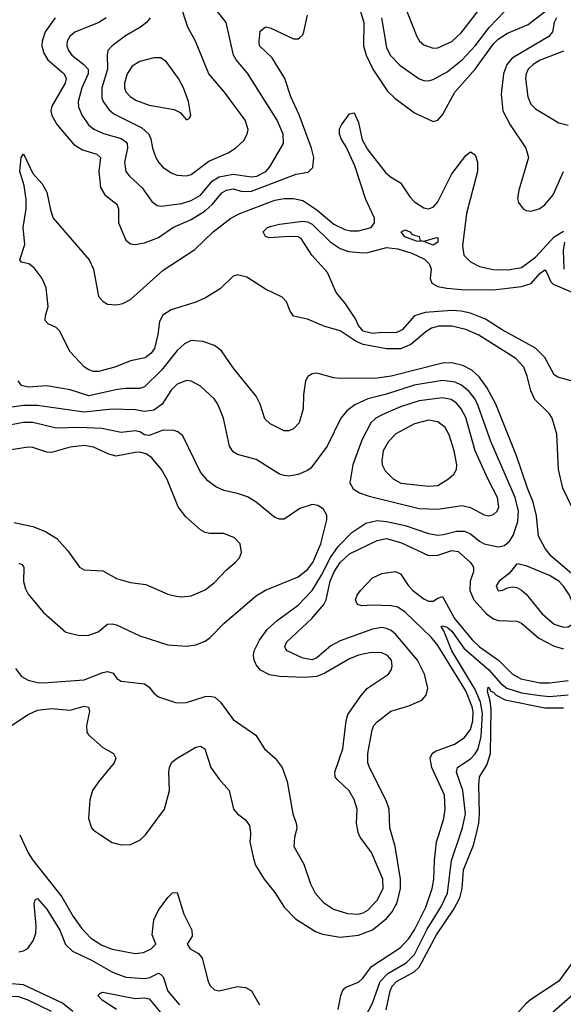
# Model space of a CAD drawing. Header units: inches. Extents: x 1173000 to 1307049, y 522583 to 678455.
# Tile 456 of 617: x 1211633 to 1213969, y 649272 to 653502. Entities that reach past the tile are written whole.
import ezdxf

# ---------------------------------------------------------------- set-up
doc = ezdxf.new("R2010")
doc.units = ezdxf.units.IN
doc.header["$MEASUREMENT"] = 0
doc.layers.add('B2614', color=7, linetype='Continuous')
doc.layers.add('B2615', color=7, linetype='Continuous')

msp = doc.modelspace()

# ---------------------------------------------------------------- linework, layer by layer
at = {"layer": 'B2614', "color": 5}
for points, elevation in [([(1211633.2, 650000), (1211670, 649923), (1211690, 649890.8), (1211814.5, 649734.5), (1211863.3, 649650), (1211899.2, 649599.2), (1211938.2, 649558.2), (1211986.6, 649526.6), (1212030, 649509.2), (1212130, 649490.6), (1212164.9, 649495.1), (1212198, 649510), (1212218.4, 649530), (1212202.1, 649570), (1212210, 649635.3), (1212230, 649676), (1212270, 649730.4), (1212290, 649750.8), (1212310, 649752), (1212339, 649659), (1212373.1, 649590), (1212374.4, 649565.6), (1212352.4, 649530), (1212365.5, 649510), (1212401.6, 649490), (1212417.6, 649470), (1212442.8, 649370), (1212451.3, 649351.3), (1212470, 649333.7), (1212490, 649330.3), (1212570, 649348.6), (1212603.8, 649343.8), (1212630.1, 649330.1), (1212663.9, 649270)], 980), ([(1211980.3, 650000), (1212030, 649966.7), (1212070, 649956.9), (1212110, 649958.9), (1212150, 649977.7), (1212170, 649995.6), (1212173.3, 650000)], 1020), ([(1212624.8, 650000), (1212621.8, 649970), (1212638, 649898), (1212647.2, 649870), (1212683.6, 649810), (1212730, 649752.8), (1212770.2, 649690), (1212819.2, 649639.2), (1212904.5, 649584.5), (1212934.1, 649574.1), (1213010, 649560.7), (1213090, 649569), (1213150, 649592.1), (1213210, 649640.1), (1213234.3, 649670), (1213255.6, 649710), (1213269.9, 649770), (1213269.6, 649809.6), (1213246.5, 649950), (1213232.2, 650000)], 1020), ([(1212816.7, 650000), (1212814.2, 649990), (1212811.5, 649950), (1212853.7, 649873.7), (1212882.9, 649790), (1212903.5, 649750), (1212939, 649710), (1212981.2, 649681.2), (1213042, 649662), (1213090, 649659.6), (1213110, 649664.7), (1213130, 649677.2), (1213170, 649719.4), (1213195.2, 649770), (1213193.8, 649810), (1213144.9, 649924.9), (1213096.2, 649990), (1213091.8, 650000)], 1040), ([(1213002.5, 649250), (1213013.9, 649310), (1213023.8, 649336.2), (1213034.2, 649345.8), (1213090, 649367.5), (1213110, 649386.6), (1213145.7, 649434.3), (1213270, 649516), (1213305.7, 649554.3), (1213330, 649592.3), (1213378.7, 649690), (1213406.1, 649770), (1213413.7, 649810), (1213415.8, 649890), (1213425, 649970), (1213434.3, 650000)], 980), ([(1213103, 649190), (1213150, 649276.9), (1213182.5, 649370), (1213215.4, 649404.6), (1213294.3, 649450), (1213330, 649486.8), (1213384.4, 649595.6), (1213442.5, 649690), (1213472.5, 649750), (1213488.9, 649890), (1213526.5, 650000)], 960), ([(1213208.3, 649248.3), (1213224.7, 649330), (1213234.2, 649350), (1213253.1, 649370), (1213328.5, 649411.5), (1213350, 649431.2), (1213425.1, 649570), (1213499.7, 649680.3), (1213524.9, 649730), (1213534.1, 649770), (1213540.7, 649850), (1213583.8, 649956.2), (1213594.4, 650000)], 940), ([(1211630, 649497.3), (1211650, 649501.3), (1211668.2, 649511.8), (1211692.1, 649547.9), (1211702.1, 649577.9), (1211704.8, 649610), (1211695.5, 649704.5), (1211699.5, 649720.5), (1211710, 649727.2), (1211750, 649681.6), (1211805.6, 649590), (1211829.7, 649529.7), (1211859.8, 649499.8), (1211942.1, 649462.1), (1212032.1, 649410), (1212090, 649388.4), (1212170, 649382.4), (1212192.6, 649387.4), (1212230, 649405.6), (1212240.4, 649400.4), (1212250, 649390.4), (1212270, 649328.4), (1212319.8, 649270)], 960), ([(1214010, 649454.7), (1213950, 649371.7), (1213828.9, 649291.1), (1213806.8, 649273.2), (1213769.3, 649230.7)], 940), ([(1211861.5, 649241.5), (1211817, 649277), (1211650, 649356.3), (1211446.9, 649373.1)], 960), ([(1211770, 649241.9), (1211670, 649290.6), (1211630, 649303.6), (1211550, 649306.8), (1211430, 649301.9), (1211390, 649290.6), (1211360.8, 649270)], 980), ([(1212049.5, 649250), (1211987.8, 649290), (1211969.5, 649310.5), (1211979.5, 649320.5), (1211990, 649323.7), (1212130, 649296.8), (1212170, 649299.8), (1212190, 649295.8), (1212247.2, 649227.2)], 940), ([(1214010, 649312.8), (1213870.2, 649190)], 960)]:
    msp.add_lwpolyline(points, dxfattribs=dict(at, elevation=elevation))
at = {"layer": 'B2615', "color": 5}
for points, elevation in [([(1212194.6, 653510), (1212178.3, 653490), (1212152.7, 653470), (1212087.9, 653432.1), (1212030.6, 653389.4), (1212012.1, 653370), (1212008.7, 653350), (1212010.9, 653290), (1211986.3, 653210), (1211986.5, 653166.5), (1211992, 653150), (1212016.2, 653116.2), (1212038.2, 653098.2), (1212157.6, 653037.6), (1212187.7, 653010), (1212197.2, 652990), (1212204.1, 652950), (1212218.4, 652910), (1212229.7, 652889.7), (1212248.8, 652868.8), (1212283.7, 652843.7), (1212310, 652833.6), (1212350, 652831.4), (1212370, 652837.2), (1212446, 652894), (1212529.7, 652930), (1212561, 652950), (1212596.5, 652983.5), (1212610.9, 653010), (1212615.5, 653030), (1212602.3, 653070), (1212514, 653190), (1212446.3, 653270), (1212388.2, 653410), (1212356.5, 653470), (1212323.1, 653570)], 1060), ([(1213087.6, 653570), (1213112.4, 653490), (1213111.5, 653390), (1213122.1, 653350), (1213151.1, 653290), (1213214.4, 653194.4), (1213245.4, 653165.4), (1213330, 653102.3), (1213410, 653065.2), (1213430, 653070.3), (1213450, 653092.8), (1213504, 653190), (1213590, 653289.1), (1213670, 653397.8), (1213690, 653418.7), (1213730, 653443.7), (1213818.2, 653481.8), (1213950, 653582.5)], 1020), ([(1213188.5, 653510), (1213210, 653383), (1213224.8, 653350), (1213266.5, 653306.5), (1213350, 653248.5), (1213370, 653240.6), (1213390, 653239.4), (1213410, 653245.4), (1213470, 653277.9), (1213534.8, 653330), (1213590, 653389.6), (1213650.9, 653469.1), (1213750, 653571.2)], 1040), ([(1213284.2, 653570), (1213340.7, 653430), (1213351.5, 653410), (1213370, 653393.6), (1213410, 653379.3), (1213430, 653381.4), (1213490, 653408.1), (1213530, 653445.2), (1213645.1, 653594.9)], 1060), ([(1211786.4, 653510), (1211743.3, 653450), (1211729.7, 653410), (1211728.7, 653390), (1211737.6, 653357.6), (1211753.9, 653330), (1211824.3, 653270), (1211832.6, 653250), (1211828.6, 653230), (1211771, 653130), (1211767.7, 653110), (1211770.7, 653090), (1211794.1, 653050), (1211865.9, 652965.9), (1211903.1, 652943.1), (1211964.4, 652924.4), (1211980.5, 652910), (1211973.8, 652850), (1211980.8, 652780.8), (1211999.1, 652750), (1212050.2, 652710), (1212057.4, 652690), (1212057.2, 652630), (1212090, 652554.7), (1212110, 652539.8), (1212130, 652535.7), (1212170, 652542.8), (1212230, 652566.2), (1212291.1, 652608.9), (1212370, 652643.6), (1212430, 652680.6), (1212462.3, 652710), (1212501.6, 652758.4), (1212521.4, 652770), (1212550, 652774.8), (1212590, 652763.9), (1212630, 652766), (1212822.1, 652837.9), (1212872.5, 652847.5), (1212893.5, 652866.5), (1212897.9, 652910), (1212887.5, 652950), (1212834, 653094), (1212798.6, 653170), (1212772.5, 653250), (1212717.9, 653337.9), (1212664.1, 653390), (1212662.9, 653410), (1212667.4, 653452.6), (1212690, 653471.5), (1212710, 653467), (1212810, 653420.5), (1212830, 653419.4), (1212836.4, 653423.6), (1212850, 653437.3), (1212855, 653450), (1212870, 653521.6)], 1020), ([(1212004.9, 653510), (1211972.7, 653490), (1211870, 653449.1), (1211848.1, 653430), (1211837.9, 653410), (1211835.7, 653390), (1211842.4, 653370), (1211857.7, 653350), (1211909.4, 653309.4), (1211926.9, 653290), (1211927.5, 653270), (1211900.8, 653210), (1211885.2, 653150), (1211886.3, 653126.3), (1211901.1, 653090), (1211929.4, 653050), (1211952, 653032), (1211993.3, 653013.3), (1212070, 652991.6), (1212090, 652976.8), (1212094.7, 652970), (1212096.1, 652950), (1212083.4, 652890), (1212090, 652850.4), (1212105.6, 652830), (1212159.3, 652779.3), (1212200.8, 652720.8), (1212224.1, 652704.1), (1212241, 652701), (1212330, 652712.6), (1212370, 652725.4), (1212410, 652748.6), (1212461.5, 652810), (1212490, 652827.6), (1212550, 652838), (1212630, 652826.5), (1212652.4, 652830), (1212690.6, 652850), (1212708.2, 652870), (1212766.6, 652970), (1212765.7, 653010), (1212739.3, 653070), (1212613, 653273), (1212563.2, 653330), (1212551.8, 653350), (1212520.7, 653490), (1212472.9, 653550)], 1040), ([(1213939.7, 653510), (1213930.2, 653490), (1213923.5, 653450), (1213906.8, 653430), (1213750, 653337.2), (1213726.8, 653310), (1213712.6, 653270), (1213702.4, 653182.4), (1213710.1, 653110.1), (1213741.3, 653050), (1213808.6, 652950), (1213819.8, 652910), (1213777.9, 652770), (1213773.2, 652733.2), (1213777.3, 652717.3), (1213797.4, 652690), (1213810, 652683), (1213830, 652680.1), (1213865.1, 652690), (1213890, 652706.1), (1213925.7, 652750), (1213969.9, 652850.1)], 1020), ([(1213970, 653367), (1213870, 653327.7), (1213840.2, 653310), (1213819.1, 653290), (1213810.1, 653270), (1213807.7, 653250), (1213817.1, 653170), (1213830, 653139.6), (1213850, 653118.5), (1213950, 653059.2), (1213990, 653048.3)], 1040), ([(1214150.3, 651110), (1213966.8, 651490), (1213948.1, 651570), (1213941.2, 651721.2), (1213922.3, 651790), (1213908.5, 651810), (1213847.8, 651870), (1213830, 651908), (1213814.8, 651970), (1213799.3, 652010), (1213766, 652046), (1213606.2, 652146.2), (1213550, 652171.5), (1213490, 652185.6), (1213434.6, 652185.4), (1213403.5, 652176.5), (1213378.3, 652161.7), (1213313.8, 652106.2), (1213270, 652088.2), (1213210, 652087.8), (1213110, 652106.4), (1213079.2, 652119.2), (1213010, 652165.6), (1212944, 652184), (1212870, 652215), (1212810, 652228.6), (1212795.3, 652250), (1212779.8, 652290), (1212761.3, 652310), (1212690, 652344.7), (1212610, 652395.3), (1212570, 652406.5), (1212550, 652399.9), (1212494.3, 652345.7), (1212432.3, 652307.7), (1212390, 652289.1), (1212284.8, 652255.2), (1212248, 652232), (1212234, 652206), (1212227.4, 652150), (1212213, 652090), (1212198.9, 652070), (1212172.9, 652050), (1212110, 652036.9), (1212042.4, 652010), (1211972.6, 651990), (1211950, 651990), (1211930, 651997.7), (1211911.2, 652010), (1211850, 652074.5), (1211804.9, 652164.9), (1211790, 652179.3), (1211756, 652196), (1211743.1, 652210), (1211743.9, 652230), (1211755.8, 652270), (1211747.2, 652350), (1211729.7, 652390), (1211696.2, 652436.2), (1211672.8, 652452.8), (1211641, 652461), (1211633.3, 652470), (1211656, 652536), (1211648.9, 652610), (1211661.1, 652690), (1211661.6, 652730), (1211652.4, 652790), (1211633.7, 652850), (1211639.3, 652910), (1211650, 652926), (1211690, 652842), (1211730, 652797.1), (1211750, 652760.7), (1211765.3, 652685.3), (1211777.5, 652650), (1211931.9, 652470), (1211950.1, 652430), (1211972.3, 652312.3), (1211991.4, 652291.4), (1212010, 652280.6), (1212050, 652276.5), (1212076.9, 652283.1), (1212110, 652299.7), (1212250, 652426.1), (1212385.3, 652514.7), (1212464.5, 652590), (1212540.9, 652650), (1212579.5, 652670), (1212730, 652726.4), (1212770, 652733.7), (1212810, 652734.5), (1212850, 652724.6), (1212910, 652685.4), (1212983.6, 652623.6), (1213030, 652600.9), (1213055.4, 652595.4), (1213090, 652595.4), (1213143.5, 652610), (1213157.7, 652630), (1213158.4, 652650), (1213120.3, 652730), (1213074, 652874), (1213035.6, 652955.6), (1213014.5, 652990), (1213007.6, 653012.4), (1213007.4, 653032.6), (1213015.6, 653050), (1213050, 653097.3), (1213070, 653102), (1213090, 653060.5), (1213105.4, 652985.4), (1213130, 652943.2), (1213205.5, 652845.5), (1213226.8, 652826.8), (1213270, 652801.2), (1213310, 652741), (1213330, 652720.2), (1213370, 652693.4), (1213390, 652688.8), (1213410, 652696.6), (1213430, 652719), (1213490, 652839.7), (1213550, 652918.5), (1213570, 652934.4), (1213590, 652921.1), (1213601.2, 652890), (1213601.4, 652850), (1213553.5, 652670), (1213536.1, 652530), (1213541.7, 652490), (1213570, 652461.9), (1213610, 652441.9), (1213668.3, 652428.3), (1213732.9, 652427.1), (1213790, 652437), (1213850, 652481.6), (1213930, 652568.7), (1213970, 652593.5)], 980), ([(1214003.8, 651950), (1213946.3, 651966.3), (1213930, 651975.9), (1213890.6, 652050.6), (1213850, 652091.1), (1213707, 652170), (1213635.1, 652215.1), (1213570, 652241.8), (1213530.5, 652250.5), (1213490, 652253.2), (1213376.2, 652243.8), (1213330, 652229.9), (1213277.6, 652170), (1213250, 652156.8), (1213190, 652158.4), (1213150, 652153.8), (1213110, 652164.3), (1213090, 652189), (1213076.7, 652216.7), (1213030, 652285.6), (1212993, 652330), (1212955.6, 652415.6), (1212889.4, 652490), (1212842.5, 652562.5), (1212829.6, 652569.6), (1212791.2, 652571.2), (1212705.6, 652565.6), (1212689, 652570), (1212679.7, 652590), (1212698.4, 652610), (1212710, 652614.2), (1212750, 652623.8), (1212850, 652636.4), (1212870, 652633.6), (1212890, 652623.5), (1212967.5, 652547.5), (1213010, 652519.6), (1213045.9, 652505.9), (1213110, 652500.7), (1213130, 652502), (1213210, 652523.1), (1213258, 652518), (1213318.6, 652498.6), (1213372.7, 652472.7), (1213393.2, 652453.2), (1213399.2, 652439.2), (1213401.9, 652430), (1213397, 652390), (1213404.2, 652370), (1213430, 652355.7), (1213468.6, 652348.6), (1213530, 652342.4), (1213670, 652341.7), (1213790, 652355.7), (1213831.6, 652368.4), (1213870, 652413.2), (1213890, 652426.9), (1213897.9, 652417.9), (1213915.6, 652375.6), (1213925.6, 652365.6), (1214010, 652329.4)], 960), ([(1213974.3, 652545.7), (1213969, 652511), (1213971.4, 652430)], 980), ([(1214014.7, 651114.7), (1213917.9, 651197.9), (1213890.9, 651230), (1213863.4, 651283.4), (1213854.2, 651370), (1213840.4, 651430), (1213815, 651490), (1213769, 651629), (1213678.9, 651850), (1213641.5, 651921.5), (1213608.3, 651968.3), (1213576.6, 651996.6), (1213537.1, 652017.1), (1213490, 652028), (1213450, 652026.8), (1213230, 651970.2), (1213170, 651962.1), (1213010, 651960.2), (1212983.1, 651963.1), (1212910, 651983.1), (1212890, 651980.4), (1212871.4, 651968.6), (1212861.5, 651950), (1212853.2, 651890), (1212851, 651830), (1212833.8, 651770), (1212810, 651743.9), (1212790, 651736.4), (1212770, 651736.5), (1212710, 651765.2), (1212687.3, 651787.3), (1212667.4, 651850), (1212650, 651884.4), (1212550, 652006.4), (1212499.9, 652079.9), (1212470, 652101.8), (1212420.2, 652120.2), (1212370, 652123.8), (1212341.4, 652110), (1212310, 652080.2), (1212243.3, 651996.7), (1212170, 651924.2), (1212150, 651917.5), (1212090, 651918), (1212053, 651913), (1211930, 651886.8), (1211850, 651912.5), (1211750, 651929.4), (1211670, 651924.1), (1211641.5, 651930), (1211626.9, 651950)], 1020), ([(1213091.8, 650000), (1213087.4, 650010), (1213081.4, 650050), (1213083.9, 650110), (1213071.4, 650151.4), (1213049.3, 650189.3), (1212997.3, 650237.3), (1212989.7, 650250), (1212987.3, 650270), (1213021.6, 650370), (1213036.1, 650490), (1213043.1, 650516.9), (1213100.5, 650599.5), (1213127.3, 650630), (1213218, 650690), (1213231, 650710), (1213234.5, 650725.5), (1213230.8, 650750), (1213214, 650770), (1213190, 650781.8), (1213143.6, 650783.6), (1213090, 650771.7), (1213050, 650756.5), (1212944.9, 650695.1), (1212910, 650681.1), (1212856.6, 650676.6), (1212750, 650680.6), (1212707.2, 650687.2), (1212667.5, 650707.5), (1212649.8, 650730), (1212640.8, 650750), (1212638, 650770), (1212641.6, 650790), (1212663.3, 650836.7), (1212697.1, 650882.9), (1212739.2, 650920.8), (1212830, 650987.3), (1212890, 651049.5), (1212930, 651115.2), (1212968.5, 651191.5), (1213001.3, 651238.7), (1213060.9, 651299.1), (1213120.7, 651339.3), (1213169.5, 651350.5), (1213210, 651346.5), (1213289.4, 651329.4), (1213390, 651295.1), (1213430, 651288.1), (1213454.5, 651290), (1213510, 651304.6), (1213544.5, 651304.5), (1213570, 651293.2), (1213610, 651261.3), (1213630, 651250.9), (1213690, 651237.8), (1213717, 651243), (1213737.9, 651262.1), (1213753.7, 651286.3), (1213773.5, 651346.5), (1213776.2, 651390), (1213762.2, 651450), (1213657.5, 651690), (1213603.9, 651843.9), (1213590, 651871.2), (1213564.7, 651904.7), (1213532.1, 651932.1), (1213504.7, 651944.7), (1213450, 651952.5), (1213327.9, 651932.1), (1213210, 651892.9), (1213130, 651873.9), (1213073.1, 651846.9), (1213038.7, 651821.3), (1213012.8, 651790), (1212954.2, 651670), (1212884.5, 651575.5), (1212870, 651564.8), (1212830, 651548.2), (1212790, 651541.4), (1212770, 651543.2), (1212749.7, 651550), (1212650, 651612.5), (1212570, 651634), (1212550, 651645.1), (1212535, 651670), (1212509.8, 651790), (1212484.6, 651850), (1212470, 651872), (1212410, 651927.7), (1212370, 651949.8), (1212350, 651952), (1212310, 651936.2), (1212284, 651910), (1212246, 651850), (1212210, 651824.3), (1212170, 651819.2), (1212130, 651826.5), (1212030, 651828.6), (1211910, 651816.7), (1211710, 651844.5), (1211650, 651845.3), (1211590, 651836.3)], 1040), ([(1211630, 651167.8), (1211642, 651162), (1211651.5, 651150), (1211649.1, 651089.1), (1211657.7, 651057.7), (1211670, 651034.3), (1211735.8, 650955.8), (1211831.5, 650871.5), (1211890, 650856.5), (1211930, 650857.4), (1211970, 650872), (1212010, 650905.2), (1212030, 650906.7), (1212050, 650902.7), (1212150, 650855.5), (1212270, 650816.2), (1212350, 650811.4), (1212390, 650816.1), (1212430, 650831.5), (1212451.9, 650848.1), (1212512.4, 650910), (1212651.2, 651028.8), (1212690, 651051.1), (1212830, 651108.9), (1212870, 651139.8), (1212893.7, 651170), (1212928.1, 651250), (1212953.6, 651353.6), (1212953.2, 651373.2), (1212938.6, 651398.6), (1212914.7, 651414.7), (1212890, 651418.8), (1212837.6, 651402.4), (1212770, 651356.4), (1212750, 651356.4), (1212730, 651363.5), (1212650, 651428.7), (1212611.6, 651451.6), (1212570, 651467.1), (1212510, 651479.8), (1212475.8, 651495.8), (1212441.3, 651521.3), (1212410, 651558.9), (1212334.2, 651714.2), (1212312.2, 651732.2), (1212297.3, 651737.3), (1212250, 651738.3), (1212190, 651716.1), (1212170, 651718.5), (1212150, 651730.9), (1212130, 651735.2), (1212070, 651728.9), (1211986.1, 651746.1), (1211890, 651750.6), (1211790, 651747.7), (1211690, 651771.4), (1211650, 651771.5), (1211590, 651760.7)], 1060), ([(1211610, 651342), (1211690, 651325.2), (1211743.9, 651303.9), (1211792.8, 651272.8), (1211840.6, 651220.6), (1211890, 651150.4), (1211910, 651138.7), (1211990, 651134.9), (1212050, 651101.8), (1212110, 651084.2), (1212175.8, 651075.8), (1212270, 651034.3), (1212305.1, 651025.1), (1212330, 651022.4), (1212370, 651027.1), (1212430, 651052.6), (1212470, 651084.4), (1212521.8, 651138.2), (1212559.7, 651170), (1212578, 651190), (1212586.5, 651213.5), (1212580.5, 651250), (1212556.8, 651276.8), (1212510, 651294.2), (1212450, 651294.5), (1212430, 651299.1), (1212410, 651311.2), (1212346.8, 651366.8), (1212315, 651410), (1212266.4, 651526.4), (1212242.9, 651570), (1212200.5, 651620.5), (1212177.3, 651637.3), (1212150, 651644.6), (1212130, 651643.4), (1212047.4, 651627.4), (1212015.9, 651635.9), (1211950, 651665.4), (1211910, 651672.5), (1211850, 651665.6), (1211770, 651642.8), (1211750, 651643.9), (1211690, 651664.8), (1211670, 651666), (1211570, 651649.9)], 1080), ([(1213232.2, 650000), (1213223.6, 650030), (1213221.2, 650110), (1213207.5, 650147.5), (1213136, 650290), (1213129.9, 650310), (1213129.9, 650350.1), (1213148.4, 650451.6), (1213155.9, 650470), (1213170, 650486.2), (1213228.6, 650531.4), (1213306, 650554), (1213361.1, 650578.9), (1213380.2, 650599.8), (1213387.2, 650630), (1213373.5, 650690), (1213343, 650750), (1213250, 650861.3), (1213230, 650877.6), (1213210, 650886.7), (1213190, 650890.3), (1213150, 650884.3), (1213010, 650833.1), (1212970, 650812.3), (1212910, 650759.9), (1212890, 650752.1), (1212850, 650759.6), (1212782.7, 650790), (1212777.4, 650797.4), (1212772.2, 650810), (1212780.9, 650830), (1212888.5, 650930), (1212940.3, 650990), (1212950.9, 651010), (1212968.2, 651090), (1212985.4, 651130), (1213010.6, 651170), (1213050, 651208), (1213170, 651264.9), (1213210, 651273), (1213274.4, 651254.4), (1213390, 651200.5), (1213430, 651201.3), (1213490, 651221.8), (1213518.1, 651218.1), (1213571.2, 651170), (1213584.2, 651150), (1213583.9, 651130), (1213569.3, 651089.3), (1213567.5, 651050), (1213584.9, 651010), (1213638.7, 650950), (1213670, 650928.8), (1213690, 650921), (1213770, 650917.7), (1213790, 650910.1), (1213864.8, 650844.8), (1213930, 650810.1), (1213970, 650798.6)], 1020), ([(1213434.3, 650000), (1213455.9, 650070), (1213461.4, 650110), (1213459, 650170), (1213404.2, 650290), (1213397.7, 650330), (1213406, 650350), (1213420.2, 650359.8), (1213502.4, 650390), (1213543.1, 650416.9), (1213570, 650452.8), (1213580.5, 650490), (1213581.6, 650530), (1213577.1, 650550), (1213550, 650618.6), (1213430, 650813.6), (1213401.2, 650850), (1213290, 650956.2), (1213257.8, 650977.8), (1213230, 650983.7), (1213150, 650987.5), (1213104.1, 650984.1), (1213084.3, 650990), (1213077.1, 651010), (1213083.6, 651030), (1213097.2, 651050), (1213150, 651104.7), (1213190, 651123.3), (1213248.7, 651131.3), (1213270, 651120.8), (1213303.9, 651070), (1213322.8, 651050), (1213370, 651013.9), (1213390, 651003.9), (1213410, 651003.6), (1213430, 651017), (1213450, 651023.5), (1213501.5, 650930), (1213577.4, 650837.4), (1213610, 650807.9), (1213690.7, 650750), (1213750, 650691.8), (1213787.5, 650670), (1213870, 650653.3), (1213910, 650653.2), (1213990, 650662.8)], 980), ([(1213526.5, 650000), (1213536.7, 650030), (1213549.2, 650090), (1213537.5, 650190), (1213509.9, 650270.1), (1213515.2, 650290), (1213571.6, 650328.4), (1213591.2, 650348.8), (1213603.3, 650370), (1213616.8, 650423.2), (1213621.8, 650521.8), (1213613.7, 650570), (1213590, 650624.7), (1213490.3, 650790), (1213456.5, 650876.5), (1213444.6, 650895.4), (1213450, 650898.3), (1213470, 650892), (1213490, 650875.1), (1213541.8, 650801.8), (1213650, 650708.6), (1213700.9, 650650), (1213726.5, 650630), (1213790, 650609.6), (1213870, 650598.1), (1213910, 650595.1), (1213990, 650602)], 960), ([(1211615.4, 650715.4), (1211640.4, 650680.4), (1211670, 650664.4), (1211710, 650654.2), (1211733.8, 650653.8), (1211910, 650665.9), (1211990, 650697.8), (1212010, 650701.6), (1212034.8, 650694.8), (1212051.4, 650671.4), (1212070, 650660.3), (1212170, 650648.4), (1212190, 650634.9), (1212210, 650608.5), (1212230, 650593.1), (1212306.7, 650566.7), (1212350, 650568.2), (1212430, 650594), (1212450, 650595.9), (1212471.5, 650591.5), (1212496.1, 650570), (1212550, 650495.3), (1212648.1, 650428.1), (1212685.3, 650370), (1212731.8, 650330), (1212760.8, 650290), (1212782.8, 650230), (1212807.8, 650090), (1212822, 650050), (1212824.4, 650030), (1212816.7, 650000)], 1040), ([(1213594.4, 650000), (1213606.5, 650050), (1213609.4, 650090), (1213606, 650214), (1213609.9, 650250), (1213640.5, 650299.5), (1213657, 650350), (1213658.9, 650538.9), (1213655.2, 650575.2), (1213644.1, 650615.9), (1213646.1, 650633.9), (1213650, 650633.6), (1213657.6, 650617.6), (1213670, 650612.5), (1213680.7, 650600.7), (1213720.3, 650580.3), (1213890, 650546.1), (1213970, 650545.8)], 940), ([(1211590, 650464.1), (1211670, 650517.6), (1211710, 650535.5), (1211770, 650543), (1211850, 650535.9), (1211910, 650552.5), (1211929.2, 650549.2), (1211932.8, 650530), (1211920.2, 650470), (1211921.5, 650441.5), (1211929.3, 650429.3), (1211990, 650375.6), (1212037.1, 650350), (1212047, 650330), (1212039, 650310), (1211971.5, 650228.5), (1211946, 650190), (1211934.2, 650150), (1211928.9, 650070), (1211941.7, 650030), (1211950, 650020.3), (1211980.3, 650000)], 1020), ([(1212173.3, 650000), (1212255.7, 650110), (1212277.4, 650190), (1212273.7, 650270), (1212277.1, 650290), (1212287.8, 650312.2), (1212309.6, 650330), (1212390, 650376.5), (1212410, 650381.5), (1212428.4, 650370), (1212454.3, 650290), (1212490, 650238.9), (1212533.4, 650190), (1212551.8, 650110), (1212568.9, 650090), (1212604, 650064), (1212620.7, 650040.7), (1212625.8, 650010), (1212624.8, 650000)], 1020)]:
    msp.add_lwpolyline(points, dxfattribs=dict(at, elevation=elevation))
for points, elevation in [([(1212238.4, 653338.4), (1212210, 653337.8), (1212150, 653321.9), (1212117.2, 653302.8), (1212095.3, 653270), (1212083.1, 653230), (1212083.2, 653210), (1212090, 653192), (1212109.2, 653170), (1212135.3, 653155.3), (1212190, 653134.8), (1212296.8, 653116.8), (1212323.1, 653103.1), (1212350, 653071.3), (1212362, 653078), (1212368.7, 653090), (1212358.7, 653150), (1212336.8, 653210), (1212315.6, 653250), (1212262.7, 653322.7)], 1080), ([(1213370, 652550.4), (1213426, 652566), (1213430, 652564.7), (1213430, 652545.6), (1213410, 652534), (1213370, 652549.6), (1213338, 652550), (1213289, 652569), (1213273.2, 652590), (1213290, 652599.3), (1213310, 652590.3), (1213319.5, 652579.5), (1213350.4, 652570), (1213354, 652554)], 960), ([(1213450, 651877.1), (1213350, 651865), (1213270, 651838.9), (1213194.2, 651805.8), (1213164.1, 651790), (1213142.6, 651770), (1213104, 651696), (1213064.6, 651590), (1213052.7, 651512.7), (1213066.8, 651486.8), (1213094, 651470), (1213134.7, 651454.7), (1213350, 651402), (1213430, 651398.6), (1213535.3, 651415.3), (1213570, 651407), (1213630, 651375.1), (1213650, 651371.3), (1213670, 651376.6), (1213685, 651390), (1213692, 651408), (1213686.5, 651450), (1213646.2, 651526.2), (1213590.6, 651649.4), (1213550, 651793.6), (1213530.8, 651830), (1213510, 651854.6), (1213487.3, 651870)], 1060), ([(1213390, 651781.1), (1213330, 651766.1), (1213250, 651722.3), (1213218.1, 651690), (1213195, 651650), (1213189, 651609), (1213191.5, 651590), (1213204.3, 651564.3), (1213237.8, 651530), (1213270.6, 651510.6), (1213390, 651497.5), (1213430, 651500.5), (1213476.4, 651530), (1213499.2, 651550), (1213510.7, 651570), (1213511.9, 651590), (1213500.2, 651650), (1213478.3, 651718.3), (1213462, 651750), (1213430, 651774.7)], 1080), ([(1213770, 651164.5), (1213737.2, 651122.8), (1213694, 651090), (1213681.3, 651070), (1213690, 651049), (1213710, 651050.7), (1213730, 651061.6), (1213750, 651065.3), (1213770, 651062.6), (1213790, 651052), (1213810, 651034.3), (1213878.5, 650950), (1213930, 650905.9), (1213970, 650892.5), (1213990, 650894), (1214010, 650906.3), (1214019.5, 650930), (1214019.2, 650950), (1214011.7, 650990), (1213995.9, 651030), (1213970, 651069.2), (1213950, 651089.3), (1213910, 651114), (1213810, 651156)], 1040)]:
    msp.add_lwpolyline(points, close=True, dxfattribs=dict(at, elevation=elevation))

doc.saveas('drawing.dxf')
